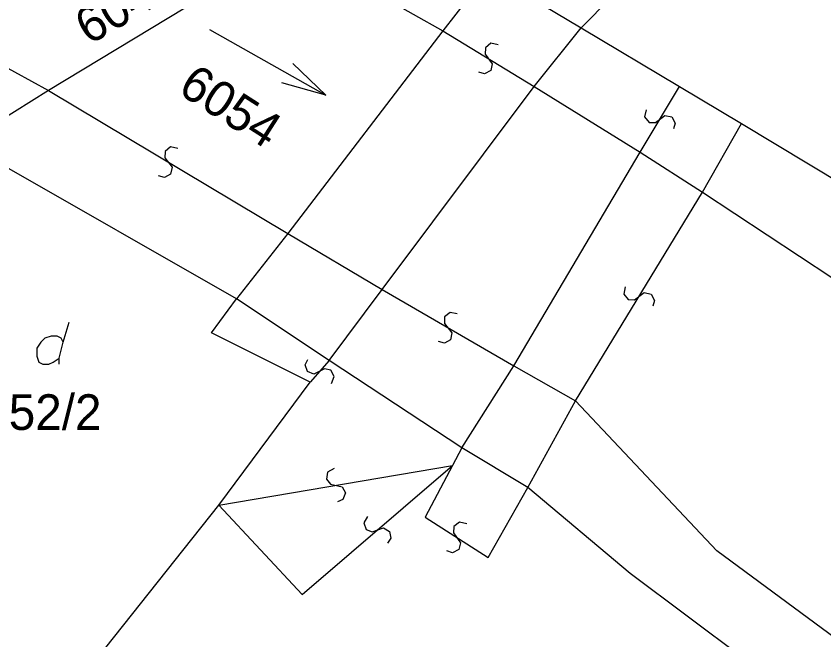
# Model space of a CAD drawing. Extents: x -266179 to -264727, y -1243225 to -1241702.
# Drawn here: x -265619.79 to -265583.54, y -1241780.16 to -1241752.17 of the extents above; entities that cross this region are included whole.
import ezdxf

# ---------------------------------------------------------------- set-up
doc = ezdxf.new("R2010")
doc.units = 0
doc.layers.add('Vrstva 1', color=7, linetype='Continuous')
doc.layers.add('Vrstva 2', color=7, linetype='Continuous')

msp = doc.modelspace()

# ---------------------------------------------------------------- linework, layer by layer
at = {"layer": 'Vrstva 1'}
for p, q in [((-265607.52, -1241748.95), (-265618.34, -1241755.51)), ((-265598.61, -1241750.2), (-265600.64, -1241752.82)), ((-265598.61, -1241750.2), (-265594.43, -1241752.7)), ((-265594.43, -1241752.7), (-265590.02, -1241755.32)), ((-265611.111, -1241752.762), (-265605.889, -1241755.718)), ((-265600.64, -1241752.82), (-265607.6, -1241761.93)), ((-265618.34, -1241755.51), (-265622.13, -1241757.87)), ((-265590.02, -1241755.32), (-265587.24, -1241756.99)), ((-265587.24, -1241756.99), (-265578.17, -1241762.46)), ((-265609.91, -1241764.85), (-265622.13, -1241757.87)), ((-265607.6, -1241761.93), (-265609.91, -1241764.85)), ((-265611.02, -1241766.38), (-265609.91, -1241764.85)), ((-265605.74, -1241767.63), (-265609.91, -1241764.85)), ((-265617.69, -1241766.8), (-265617.42, -1241765.9)), ((-265606.6, -1241768.6), (-265611.02, -1241766.38)), ((-265599.79, -1241771.55), (-265605.74, -1241767.63)), ((-265610.69, -1241774.12), (-265606.6, -1241768.6)), ((-265596.83, -1241773.33), (-265599.79, -1241771.55)), ((-265592.23, -1241777.18), (-265596.83, -1241773.33)), ((-265624.06, -1241790.92), (-265610.69, -1241774.12)), ((-265583.95, -1241783.37), (-265592.23, -1241777.18))]:
    msp.add_line(p, q, dxfattribs=at)
for points in [[(-265607.383, -1241754.298), (-265605.889, -1241755.718), (-265607.876, -1241755.168)], [(-265617.87, -1241767.79), (-265617.87, -1241767.52), (-265617.69, -1241766.8), (-265617.78, -1241766.62), (-265617.96, -1241766.53), (-265618.23, -1241766.53), (-265618.5, -1241766.62), (-265618.68, -1241766.8), (-265618.86, -1241767.07), (-265618.86, -1241767.43), (-265618.77, -1241767.7), (-265618.59, -1241767.79), (-265618.32, -1241767.79), (-265618.14, -1241767.7), (-265617.87, -1241767.52)]]:
    msp.add_lwpolyline(points, dxfattribs=at)
at = {"layer": 'Vrstva 2'}
for p, q in [((-265576.16, -1241734), (-265594.43, -1241752.7)), ((-265607.52, -1241748.95), (-265600.64, -1241752.82)), ((-265625.8, -1241751.43), (-265618.34, -1241755.51)), ((-265596.55, -1241755.32), (-265594.43, -1241752.7)), ((-265600.64, -1241752.82), (-265596.55, -1241755.32)), ((-265618.34, -1241755.51), (-265607.6, -1241761.93)), ((-265603.37, -1241764.44), (-265596.55, -1241755.32)), ((-265596.55, -1241755.32), (-265591.79, -1241758.27)), ((-265591.79, -1241758.27), (-265590.02, -1241755.32)), ((-265588.99, -1241760.07), (-265587.24, -1241756.99)), ((-265597.46, -1241767.86), (-265591.79, -1241758.27)), ((-265591.79, -1241758.27), (-265588.99, -1241760.07)), ((-265594.69, -1241769.43), (-265588.99, -1241760.07)), ((-265588.99, -1241760.07), (-265583.19, -1241763.9)), ((-265607.6, -1241761.93), (-265603.37, -1241764.44)), ((-265605.74, -1241767.63), (-265603.37, -1241764.44)), ((-265603.37, -1241764.44), (-265597.46, -1241767.86)), ((-265605.74, -1241767.63), (-265606.6, -1241768.6)), ((-265599.79, -1241771.55), (-265597.46, -1241767.86)), ((-265597.46, -1241767.86), (-265594.69, -1241769.43)), ((-265596.83, -1241773.33), (-265594.69, -1241769.43)), ((-265588.35, -1241776.16), (-265594.69, -1241769.43)), ((-265599.79, -1241771.55), (-265600.21, -1241772.33)), ((-265610.69, -1241774.12), (-265600.21, -1241772.33)), ((-265606.95, -1241778.12), (-265600.21, -1241772.33)), ((-265600.21, -1241772.33), (-265601.43, -1241774.66)), ((-265598.61, -1241776.47), (-265596.83, -1241773.33)), ((-265610.69, -1241774.12), (-265606.95, -1241778.12)), ((-265601.43, -1241774.66), (-265598.61, -1241776.47)), ((-265574.18, -1241786.63), (-265588.35, -1241776.16))]:
    msp.add_line(p, q, dxfattribs=at)
for points in [[(-265598.161, -1241753.456), (-265598.483, -1241753.388), (-265598.734, -1241753.587), (-265598.744, -1241753.873), (-265598.422, -1241754.305), (-265598.493, -1241754.613), (-265598.77, -1241754.76), (-265599.029, -1241754.684)], [(-265591.522, -1241756.366), (-265591.588, -1241756.688), (-265591.387, -1241756.937), (-265591.101, -1241756.946), (-265590.672, -1241756.62), (-265590.363, -1241756.689), (-265590.214, -1241756.965), (-265590.288, -1241757.224)], [(-265612.542, -1241758.102), (-265612.865, -1241758.037), (-265613.113, -1241758.238), (-265613.121, -1241758.525), (-265612.795, -1241758.953), (-265612.863, -1241759.262), (-265613.139, -1241759.411), (-265613.398, -1241759.338)], [(-265592.455, -1241764.317), (-265592.522, -1241764.639), (-265592.323, -1241764.889), (-265592.036, -1241764.9), (-265591.606, -1241764.577), (-265591.297, -1241764.647), (-265591.15, -1241764.924), (-265591.225, -1241765.183)], [(-265599.996, -1241765.526), (-265600.32, -1241765.466), (-265600.565, -1241765.67), (-265600.569, -1241765.957), (-265600.236, -1241766.38), (-265600.3, -1241766.69), (-265600.574, -1241766.844), (-265600.834, -1241766.774)], [(-265605.642, -1241768.65), (-265605.519, -1241768.345), (-265605.67, -1241768.064), (-265605.95, -1241768.003), (-265606.431, -1241768.244), (-265606.722, -1241768.12), (-265606.818, -1241767.821), (-265606.698, -1241767.58)], [(-265605.527, -1241772.477), (-265605.814, -1241772.638), (-265605.872, -1241772.952), (-265605.692, -1241773.175), (-265605.165, -1241773.288), (-265605.016, -1241773.567), (-265605.129, -1241773.86), (-265605.373, -1241773.973)], [(-265604.031, -1241774.624), (-265604.194, -1241774.909), (-265604.082, -1241775.208), (-265603.813, -1241775.307), (-265603.304, -1241775.132), (-265603.032, -1241775.295), (-265602.977, -1241775.604), (-265603.129, -1241775.826)], [(-265599.573, -1241774.961), (-265599.893, -1241774.886), (-265600.148, -1241775.079), (-265600.165, -1241775.365), (-265599.852, -1241775.803), (-265599.93, -1241776.11), (-265600.21, -1241776.251), (-265600.467, -1241776.169)]]:
    msp.add_lwpolyline(points, dxfattribs=at)

# ---------------------------------------------------------------- texts
at = {"layer": 'Vrstva 1'}
for s, rotation, p in [('6043', 30.4814, (-265616.523, -1241753.489)), ('6054', 327.3881, (-265612.594, -1241755.591))]:
    msp.add_text(s, height=1.6, rotation=rotation, dxfattribs=at).set_placement(p)
msp.add_text('6052/2', height=1.6, dxfattribs=at).set_placement((-265622.506, -1241770.74))

doc.saveas('drawing.dxf')
